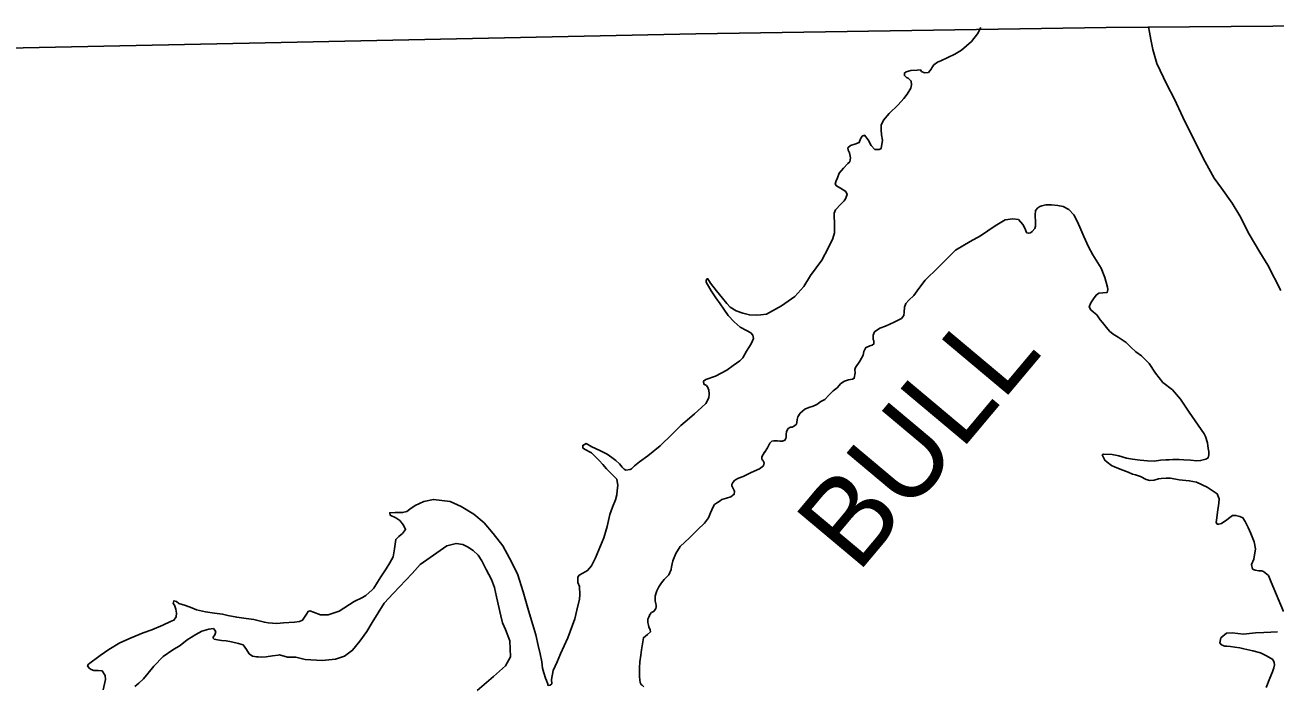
# Model space of a CAD drawing. Extents: x -939622 to -934245, y 1383184 to 1385301.
# Drawn here: x -935165.51 to -935142.62, y 1384361.75 to 1384373.86 of the extents above; entities that cross this region are included whole.
import ezdxf

# ---------------------------------------------------------------- set-up
doc = ezdxf.new("R2010")
doc.units = 0
doc.layers.add('Level 1', color=7, linetype='Continuous')
doc.layers.add('Level 9', color=7, linetype='Continuous')

msp = doc.modelspace()

# ---------------------------------------------------------------- linework, layer by layer
at = {"layer": 'Level 1'}
msp.add_lwpolyline([(-935140.375, 1384373.86), (-935145.715, 1384373.816), (-935153.227, 1384373.698), (-935161.118, 1384373.532), (-935169.103, 1384373.366), (-935177.116, 1384373.124), (-935184.952, 1384372.996), (-935192.942, 1384372.776), (-935195.478, 1384372.669)], dxfattribs=at)
at = {"layer": 'Level 9'}
for points in [[(-935148.181, 1384373.557), (-935148.07, 1384373.698), (-935148.013, 1384373.814)], [(-935142.516, 1384368.996), (-935142.753, 1384369.462), (-935142.904, 1384369.699), (-935143.095, 1384370.03), (-935143.269, 1384370.363), (-935143.408, 1384370.596), (-935143.604, 1384370.868), (-935143.735, 1384371.057), (-935143.905, 1384371.356), (-935144.098, 1384371.736), (-935144.311, 1384372.169), (-935144.464, 1384372.502), (-935144.606, 1384372.772), (-935144.79, 1384373.152), (-935144.86, 1384373.411), (-935144.895, 1384373.597), (-935144.923, 1384373.728), (-935144.94, 1384373.829)], [(-935152.174, 1384368.118), (-935152.188, 1384368.175), (-935152.222, 1384368.219), (-935152.304, 1384368.262), (-935152.417, 1384368.325), (-935152.53, 1384368.421), (-935152.636, 1384368.536), (-935152.714, 1384368.651), (-935152.785, 1384368.754), (-935152.863, 1384368.864), (-935152.948, 1384368.988), (-935152.995, 1384369.074), (-935153.036, 1384369.136), (-935153.042, 1384369.156), (-935153.04, 1384369.187), (-935153.017, 1384369.214), (-935153.008, 1384369.209), (-935152.961, 1384369.132), (-935152.852, 1384368.99), (-935152.74, 1384368.855), (-935152.663, 1384368.758), (-935152.598, 1384368.69), (-935152.494, 1384368.624), (-935152.37, 1384368.579), (-935152.249, 1384368.549), (-935152.123, 1384368.547), (-935152.042, 1384368.552), (-935151.934, 1384368.561), (-935151.662, 1384368.715), (-935151.414, 1384368.887), (-935151.254, 1384369.069), (-935151.13, 1384369.268), (-935150.925, 1384369.553), (-935150.805, 1384369.77), (-935150.723, 1384369.949), (-935150.692, 1384370.052), (-935150.689, 1384370.257), (-935150.697, 1384370.332), (-935150.696, 1384370.41), (-935150.67, 1384370.471), (-935150.577, 1384370.576), (-935150.513, 1384370.641), (-935150.487, 1384370.677), (-935150.459, 1384370.756), (-935150.484, 1384370.81), (-935150.582, 1384370.873), (-935150.634, 1384370.902), (-935150.661, 1384370.919), (-935150.68, 1384370.949), (-935150.661, 1384371.007), (-935150.638, 1384371.061), (-935150.604, 1384371.146), (-935150.526, 1384371.236), (-935150.444, 1384371.322), (-935150.412, 1384371.356), (-935150.396, 1384371.429), (-935150.413, 1384371.518), (-935150.439, 1384371.569), (-935150.446, 1384371.608), (-935150.396, 1384371.651), (-935150.319, 1384371.68), (-935150.241, 1384371.706), (-935150.216, 1384371.773), (-935150.181, 1384371.825), (-935150.14, 1384371.839), (-935150.075, 1384371.759), (-935150.018, 1384371.655), (-935149.95, 1384371.579), (-935149.875, 1384371.578), (-935149.836, 1384371.597), (-935149.813, 1384371.751), (-935149.828, 1384371.85), (-935149.836, 1384371.937), (-935149.833, 1384372.024), (-935149.79, 1384372.116), (-935149.691, 1384372.241), (-935149.524, 1384372.399), (-935149.419, 1384372.513), (-935149.359, 1384372.596), (-935149.292, 1384372.703), (-935149.282, 1384372.767), (-935149.284, 1384372.833), (-935149.339, 1384372.888), (-935149.37, 1384372.9), (-935149.41, 1384372.935), (-935149.411, 1384372.98), (-935149.375, 1384373.005), (-935149.295, 1384373.025), (-935149.178, 1384373.034), (-935149.118, 1384373.036), (-935149.096, 1384373.006), (-935149.045, 1384372.981), (-935148.97, 1384372.989), (-935148.921, 1384373.053), (-935148.906, 1384373.077), (-935148.869, 1384373.13), (-935148.807, 1384373.179), (-935148.744, 1384373.202), (-935148.487, 1384373.323), (-935148.366, 1384373.402), (-935148.181, 1384373.557)], [(-935145.69, 1384369.059), (-935145.742, 1384369.235), (-935145.804, 1384369.405), (-935145.957, 1384369.647), (-935146.036, 1384369.795), (-935146.126, 1384369.988), (-935146.196, 1384370.155), (-935146.244, 1384370.268), (-935146.307, 1384370.38), (-935146.4, 1384370.477), (-935146.5, 1384370.535), (-935146.603, 1384370.553), (-935146.714, 1384370.568), (-935146.819, 1384370.568), (-935146.891, 1384370.548), (-935146.933, 1384370.535), (-935146.965, 1384370.513), (-935147.009, 1384370.461), (-935147.018, 1384370.376), (-935147.009, 1384370.244), (-935147.007, 1384370.172), (-935147.024, 1384370.133), (-935147.07, 1384370.077), (-935147.103, 1384370.052), (-935147.133, 1384370.046), (-935147.169, 1384370.054), (-935147.178, 1384370.071), (-935147.201, 1384370.128), (-935147.239, 1384370.205), (-935147.322, 1384370.296), (-935147.425, 1384370.308), (-935147.565, 1384370.29), (-935147.751, 1384370.179), (-935148.017, 1384369.995), (-935148.206, 1384369.891), (-935148.472, 1384369.733), (-935148.791, 1384369.418), (-935149.03, 1384369.186), (-935149.146, 1384369.035), (-935149.239, 1384368.907), (-935149.327, 1384368.817), (-935149.382, 1384368.755), (-935149.407, 1384368.689), (-935149.414, 1384368.598), (-935149.421, 1384368.535), (-935149.465, 1384368.486), (-935149.595, 1384368.413), (-935149.755, 1384368.345), (-935149.859, 1384368.307), (-935149.957, 1384368.238), (-935149.982, 1384368.177), (-935149.98, 1384368.099), (-935149.97, 1384368.072), (-935149.969, 1384368.018), (-935150.001, 1384367.993), (-935150.043, 1384367.983), (-935150.111, 1384367.954), (-935150.114, 1384367.954), (-935150.151, 1384367.881), (-935150.167, 1384367.811), (-935150.227, 1384367.704), (-935150.308, 1384367.588), (-935150.316, 1384367.549), (-935150.312, 1384367.485), (-935150.33, 1384367.389), (-935150.363, 1384367.373), (-935150.431, 1384367.359), (-935150.506, 1384367.336), (-935150.577, 1384367.292), (-935150.643, 1384367.212), (-935150.714, 1384367.156), (-935150.787, 1384367.085), (-935150.866, 1384367.001), (-935150.943, 1384366.96), (-935151.014, 1384366.91), (-935151.082, 1384366.875), (-935151.159, 1384366.852), (-935151.233, 1384366.823), (-935151.321, 1384366.746), (-935151.362, 1384366.684), (-935151.372, 1384366.633), (-935151.38, 1384366.579), (-935151.388, 1384366.548), (-935151.42, 1384366.518), (-935151.468, 1384366.495), (-935151.495, 1384366.491), (-935151.536, 1384366.466), (-935151.571, 1384366.414), (-935151.575, 1384366.36), (-935151.577, 1384366.318), (-935151.582, 1384366.285), (-935151.599, 1384366.254), (-935151.644, 1384366.235), (-935151.689, 1384366.234), (-935151.737, 1384366.241), (-935151.797, 1384366.243), (-935151.836, 1384366.236), (-935151.877, 1384366.199), (-935151.9, 1384366.15), (-935151.917, 1384366.113), (-935151.971, 1384366.031)], [(-935143.034, 1384363.888), (-935143.054, 1384363.975), (-935143.009, 1384364.076), (-935142.983, 1384364.26), (-935143.005, 1384364.394), (-935143.066, 1384364.543), (-935143.114, 1384364.653), (-935143.168, 1384364.763), (-935143.212, 1384364.828), (-935143.269, 1384364.853), (-935143.339, 1384364.876), (-935143.402, 1384364.871), (-935143.476, 1384364.818), (-935143.511, 1384364.79), (-935143.579, 1384364.743), (-935143.605, 1384364.73), (-935143.65, 1384364.717), (-935143.68, 1384364.716), (-935143.702, 1384364.743), (-935143.689, 1384364.833), (-935143.674, 1384364.936), (-935143.654, 1384365.099), (-935143.644, 1384365.177), (-935143.68, 1384365.272), (-935143.863, 1384365.394), (-935144.06, 1384365.482), (-935144.193, 1384365.511), (-935144.377, 1384365.527), (-935144.54, 1384365.556), (-935144.615, 1384365.56), (-935144.708, 1384365.552), (-935144.758, 1384365.544), (-935144.839, 1384365.524), (-935144.917, 1384365.516), (-935144.98, 1384365.535), (-935145.087, 1384365.59), (-935145.178, 1384365.617), (-935145.235, 1384365.628), (-935145.314, 1384365.668), (-935145.363, 1384365.687), (-935145.456, 1384365.721), (-935145.56, 1384365.763), (-935145.62, 1384365.792), (-935145.7, 1384365.85), (-935145.737, 1384365.885), (-935145.769, 1384365.947), (-935145.788, 1384365.983), (-935145.764, 1384365.998), (-935145.608, 1384365.991), (-935145.481, 1384365.964), (-935145.345, 1384365.926), (-935145.233, 1384365.907), (-935145.092, 1384365.89), (-935144.959, 1384365.873), (-935144.836, 1384365.87), (-935144.723, 1384365.885), (-935144.621, 1384365.891), (-935144.561, 1384365.895), (-935144.495, 1384365.9), (-935144.444, 1384365.902), (-935144.381, 1384365.9), (-935144.294, 1384365.894), (-935144.173, 1384365.885), (-935144.053, 1384365.876), (-935143.987, 1384365.881), (-935143.892, 1384365.904), (-935143.85, 1384365.929), (-935143.837, 1384365.984), (-935143.838, 1384366.047), (-935143.846, 1384366.104), (-935143.861, 1384366.206), (-935143.897, 1384366.322), (-935143.919, 1384366.373), (-935144.197, 1384366.765), (-935144.356, 1384367.008), (-935144.502, 1384367.178), (-935144.677, 1384367.312), (-935144.81, 1384367.48), (-935144.929, 1384367.66), (-935145.071, 1384367.797), (-935145.175, 1384367.873), (-935145.261, 1384367.958), (-935145.35, 1384368.045), (-935145.494, 1384368.144), (-935145.585, 1384368.193), (-935145.653, 1384368.248), (-935145.712, 1384368.321), (-935145.78, 1384368.41), (-935145.824, 1384368.46), (-935145.886, 1384368.548), (-935145.95, 1384368.598), (-935145.997, 1384368.639), (-935146.025, 1384368.698), (-935145.997, 1384368.768), (-935145.945, 1384368.844), (-935145.899, 1384368.912), (-935145.852, 1384368.949), (-935145.774, 1384368.951), (-935145.696, 1384368.962), (-935145.682, 1384369.014), (-935145.69, 1384369.059)], [(-935158.371, 1384365.059), (-935158.208, 1384365.133), (-935158.035, 1384365.167), (-935157.731, 1384365.128), (-935157.53, 1384365.04), (-935157.298, 1384364.899), (-935157.108, 1384364.738), (-935156.944, 1384364.547), (-935156.767, 1384364.317), (-935156.641, 1384364.089), (-935156.498, 1384363.804), (-935156.39, 1384363.473), (-935156.294, 1384363.136), (-935156.215, 1384362.871), (-935156.162, 1384362.686), (-935156.115, 1384362.491), (-935156.081, 1384362.342), (-935156.05, 1384362.195), (-935156.035, 1384362.079), (-935156.014, 1384361.989), (-935155.985, 1384361.896), (-935155.966, 1384361.852), (-935155.946, 1384361.804), (-935155.933, 1384361.759), (-935155.897, 1384361.763), (-935155.868, 1384361.791), (-935155.873, 1384361.872), (-935155.844, 1384362.036), (-935155.768, 1384362.194), (-935155.708, 1384362.34), (-935155.575, 1384362.632), (-935155.446, 1384362.978), (-935155.406, 1384363.139), (-935155.36, 1384363.339), (-935155.353, 1384363.42), (-935155.36, 1384363.57), (-935155.389, 1384363.645), (-935155.392, 1384363.747), (-935155.366, 1384363.783), (-935155.298, 1384363.818), (-935155.212, 1384363.866), (-935155.139, 1384363.952), (-935155.065, 1384364.101), (-935154.913, 1384364.466), (-935154.852, 1384364.672), (-935154.804, 1384364.893), (-935154.754, 1384365.024), (-935154.7, 1384365.158), (-935154.679, 1384365.251), (-935154.669, 1384365.333), (-935154.659, 1384365.426), (-935154.674, 1384365.537), (-935154.733, 1384365.596), (-935154.866, 1384365.728), (-935154.934, 1384365.807), (-935155.002, 1384365.883), (-935155.063, 1384365.945), (-935155.143, 1384366.021), (-935155.174, 1384366.041), (-935155.247, 1384366.078), (-935155.302, 1384366.11), (-935155.3, 1384366.158), (-935155.235, 1384366.19), (-935155.137, 1384366.132), (-935154.989, 1384366.064), (-935154.855, 1384365.995), (-935154.766, 1384365.938), (-935154.693, 1384365.883), (-935154.628, 1384365.818), (-935154.581, 1384365.762), (-935154.544, 1384365.724), (-935154.511, 1384365.707), (-935154.433, 1384365.718), (-935154.409, 1384365.731), (-935154.351, 1384365.783), (-935154.263, 1384365.858), (-935154.107, 1384365.964), (-935153.88, 1384366.151), (-935153.661, 1384366.361), (-935153.503, 1384366.522), (-935153.348, 1384366.658), (-935153.257, 1384366.736), (-935153.125, 1384366.854), (-935153.049, 1384366.925), (-935152.989, 1384367.032), (-935152.988, 1384367.104), (-935152.992, 1384367.173), (-935153.012, 1384367.221), (-935153.034, 1384367.253), (-935153.082, 1384367.279), (-935153.087, 1384367.336), (-935153.045, 1384367.364), (-935152.867, 1384367.429), (-935152.663, 1384367.534), (-935152.545, 1384367.621), (-935152.424, 1384367.706), (-935152.366, 1384367.764), (-935152.3, 1384367.883), (-935152.248, 1384367.969), (-935152.208, 1384368.033), (-935152.174, 1384368.118)], [(-935151.971, 1384366.031), (-935151.975, 1384366.034), (-935152.02, 1384365.948), (-935152.019, 1384365.9), (-935152.001, 1384365.885), (-935151.981, 1384365.838), (-935151.992, 1384365.786), (-935152.062, 1384365.73), (-935152.16, 1384365.686), (-935152.229, 1384365.657), (-935152.276, 1384365.629), (-935152.311, 1384365.61), (-935152.362, 1384365.59), (-935152.448, 1384365.558), (-935152.513, 1384365.52), (-935152.554, 1384365.48), (-935152.571, 1384365.44), (-935152.573, 1384365.416), (-935152.539, 1384365.357), (-935152.526, 1384365.333), (-935152.522, 1384365.312), (-935152.527, 1384365.264), (-935152.589, 1384365.214), (-935152.666, 1384365.194), (-935152.753, 1384365.165), (-935152.785, 1384365.143), (-935152.835, 1384365.114), (-935152.888, 1384365.074), (-935152.911, 1384365.031), (-935152.959, 1384364.925), (-935152.999, 1384364.833), (-935153.071, 1384364.735), (-935153.194, 1384364.618), (-935153.346, 1384364.466), (-935153.519, 1384364.305), (-935153.594, 1384364.177), (-935153.65, 1384364.046), (-935153.674, 1384363.934), (-935153.679, 1384363.886), (-935153.724, 1384363.788), (-935153.812, 1384363.699), (-935153.861, 1384363.64), (-935153.907, 1384363.567), (-935153.944, 1384363.491), (-935153.961, 1384363.436), (-935153.972, 1384363.394), (-935153.976, 1384363.34), (-935153.973, 1384363.31), (-935153.965, 1384363.256), (-935153.959, 1384363.232), (-935153.955, 1384363.199), (-935153.963, 1384363.169), (-935154.001, 1384363.116), (-935154.006, 1384363.113), (-935154.039, 1384363.094), (-935154.071, 1384363.06), (-935154.079, 1384363.039), (-935154.099, 1384362.996), (-935154.102, 1384362.987), (-935154.108, 1384362.972), (-935154.11, 1384362.933), (-935154.106, 1384362.912), (-935154.099, 1384362.867), (-935154.089, 1384362.837), (-935154.064, 1384362.781), (-935154.06, 1384362.745), (-935154.115, 1384362.695), (-935154.189, 1384362.633), (-935154.207, 1384362.521), (-935154.225, 1384362.413), (-935154.237, 1384362.313), (-935154.255, 1384362.192), (-935154.261, 1384362.084), (-935154.262, 1384362.018), (-935154.261, 1384361.988), (-935154.26, 1384361.925), (-935154.255, 1384361.865), (-935154.248, 1384361.814), (-935154.229, 1384361.775), (-935154.211, 1384361.767), (-935154.18, 1384361.737)], [(-935164.082, 1384361.679), (-935164.042, 1384361.867), (-935164.047, 1384361.942), (-935164.101, 1384362.025), (-935164.173, 1384362.035), (-935164.254, 1384362.036), (-935164.302, 1384362.055), (-935164.339, 1384362.079), (-935164.367, 1384362.117), (-935164.35, 1384362.15), (-935164.135, 1384362.307), (-935163.979, 1384362.416), (-935163.775, 1384362.542), (-935163.568, 1384362.634), (-935163.351, 1384362.725), (-935163.193, 1384362.777), (-935162.992, 1384362.866), (-935162.852, 1384362.93), (-935162.787, 1384362.959), (-935162.744, 1384363.017), (-935162.742, 1384363.087), (-935162.753, 1384363.159), (-935162.77, 1384363.212), (-935162.776, 1384363.23), (-935162.804, 1384363.262), (-935162.787, 1384363.311), (-935162.742, 1384363.3), (-935162.696, 1384363.262), (-935162.575, 1384363.223), (-935162.46, 1384363.181), (-935162.372, 1384363.145), (-935162.212, 1384363.11), (-935162.043, 1384363.087), (-935161.898, 1384363.067), (-935161.802, 1384363.043), (-935161.636, 1384363.011), (-935161.467, 1384362.988), (-935161.323, 1384362.968), (-935161.129, 1384362.919), (-935161.06, 1384362.909), (-935160.904, 1384362.898), (-935160.778, 1384362.905), (-935160.577, 1384362.919), (-935160.49, 1384362.93), (-935160.434, 1384362.956), (-935160.411, 1384362.993), (-935160.359, 1384363.069), (-935160.33, 1384363.115), (-935160.3, 1384363.125), (-935160.231, 1384363.1), (-935160.103, 1384363.052), (-935159.962, 1384363.053), (-935159.763, 1384363.121), (-935159.489, 1384363.3), (-935159.332, 1384363.37), (-935159.272, 1384363.408), (-935159.155, 1384363.511), (-935159.126, 1384363.544), (-935159.06, 1384363.654), (-935158.999, 1384363.749), (-935158.901, 1384363.899), (-935158.832, 1384364.009), (-935158.775, 1384364.119), (-935158.746, 1384364.264), (-935158.733, 1384364.349), (-935158.724, 1384364.436), (-935158.671, 1384364.492), (-935158.63, 1384364.517), (-935158.603, 1384364.542), (-935158.545, 1384364.619), (-935158.584, 1384364.696), (-935158.652, 1384364.784), (-935158.722, 1384364.83), (-935158.826, 1384364.879), (-935158.836, 1384364.923), (-935158.734, 1384364.926), (-935158.599, 1384364.927), (-935158.521, 1384364.947), (-935158.468, 1384364.987), (-935158.371, 1384365.059)], [(-935157.236, 1384361.667), (-935156.934, 1384361.922), (-935156.717, 1384362.117), (-935156.622, 1384362.282), (-935156.633, 1384362.577), (-935156.717, 1384362.788), (-935156.768, 1384362.907), (-935156.802, 1384363.035), (-935156.88, 1384363.385), (-935156.914, 1384363.556), (-935156.969, 1384363.704), (-935157.07, 1384363.885), (-935157.15, 1384364.045), (-935157.218, 1384364.146), (-935157.305, 1384364.234), (-935157.408, 1384364.297), (-935157.494, 1384364.343), (-935157.62, 1384364.361), (-935157.79, 1384364.32), (-935158.097, 1384364.104), (-935158.276, 1384363.979), (-935158.422, 1384363.813), (-935158.772, 1384363.443), (-935158.936, 1384363.27), (-935159.154, 1384362.912), (-935159.255, 1384362.75), (-935159.382, 1384362.569), (-935159.516, 1384362.406), (-935159.663, 1384362.297), (-935159.827, 1384362.239), (-935160.072, 1384362.217), (-935160.382, 1384362.236), (-935160.554, 1384362.276), (-935160.608, 1384362.281), (-935160.707, 1384362.281), (-935160.855, 1384362.319), (-935160.876, 1384362.316), (-935160.984, 1384362.304), (-935161.1, 1384362.286), (-935161.181, 1384362.277), (-935161.244, 1384362.282), (-935161.277, 1384362.284), (-935161.35, 1384362.294), (-935161.411, 1384362.34), (-935161.458, 1384362.417), (-935161.52, 1384362.503), (-935161.602, 1384362.531), (-935161.735, 1384362.56), (-935161.831, 1384362.579), (-935161.916, 1384362.586), (-935161.988, 1384362.596), (-935162.048, 1384362.609), (-935162.067, 1384362.624), (-935162.067, 1384362.642), (-935162.041, 1384362.69), (-935162.03, 1384362.706), (-935162.022, 1384362.751), (-935162.065, 1384362.801), (-935162.146, 1384362.793), (-935162.277, 1384362.756), (-935162.387, 1384362.693), (-935162.543, 1384362.593), (-935162.675, 1384362.493), (-935162.808, 1384362.411), (-935162.982, 1384362.292), (-935163.158, 1384362.116), (-935163.259, 1384361.987), (-935163.343, 1384361.88), (-935163.428, 1384361.799), (-935163.502, 1384361.74)], [(-935142.47, 1384363.116), (-935142.691, 1384363.654), (-935142.745, 1384363.773), (-935142.837, 1384363.846), (-935142.871, 1384363.86), (-935142.919, 1384363.861), (-935142.988, 1384363.875), (-935143.034, 1384363.888)], [(-935142.784, 1384361.721), (-935142.716, 1384361.891), (-935142.668, 1384362.007), (-935142.643, 1384362.083), (-935142.63, 1384362.137), (-935142.637, 1384362.182), (-935142.665, 1384362.238), (-935142.778, 1384362.301), (-935142.891, 1384362.356), (-935143.03, 1384362.397), (-935143.193, 1384362.432), (-935143.265, 1384362.448), (-935143.362, 1384362.463), (-935143.44, 1384362.473), (-935143.503, 1384362.477), (-935143.545, 1384362.482), (-935143.594, 1384362.499), (-935143.612, 1384362.508), (-935143.631, 1384362.54), (-935143.618, 1384362.631), (-935143.512, 1384362.715), (-935143.408, 1384362.724), (-935143.2, 1384362.702), (-935142.981, 1384362.723), (-935142.829, 1384362.733), (-935142.697, 1384362.737), (-935142.58, 1384362.74)]]:
    msp.add_lwpolyline(points, dxfattribs=at)

# ---------------------------------------------------------------- texts
msp.add_text('BULL', height=1.584, rotation=50, dxfattribs=at).set_placement((-935150.269, 1384363.795))

doc.saveas('drawing.dxf')
